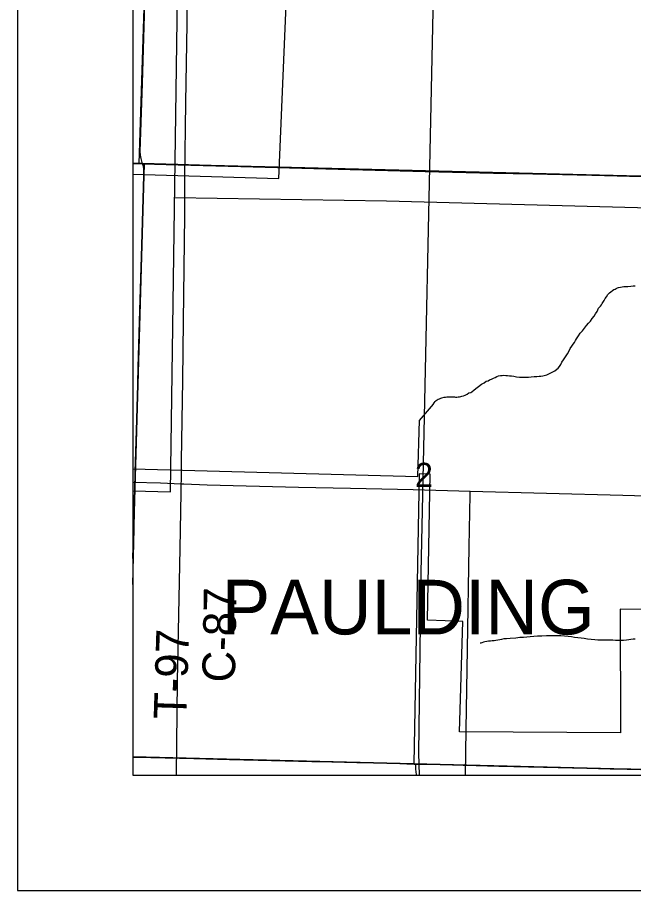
# Model space of a CAD drawing. Extents: x 2.4 to 73.1, y 4.5 to 25.6.
# Drawn here: x 41.859 to 42.393, y 18.005 to 18.763 of the extents above; entities that cross this region are included whole.
import ezdxf

# ---------------------------------------------------------------- set-up
doc = ezdxf.new("R2010")
doc.units = 0
for name, color, linetype in [('GM_X_Corporation_Text', 7, 'Continuous'), ('GM_X_County_Road', 7, 'Continuous'), ('GM_X_County_Road_Text', 7, 'Continuous'), ('GM_X_Interchange_Ramps', 7, 'Continuous'), ('GM_X_Minor_River', 7, 'Continuous'), ('GM_X_Rail_Line', 7, 'Continuous'), ('GM_X_Section', 7, 'Continuous'), ('GM_X_Section_Text', 7, 'Continuous'), ('GM_X_Township_Road', 7, 'Continuous'), ('GM_X_Township_Road_Text', 7, 'Continuous'), ('GM_X_US_Shield', 7, 'Continuous'), ('SH_Cut_Line', 7, 'Continuous'), ('SH_Data', 7, 'Continuous')]:
    doc.layers.add(name, color=color, linetype=linetype)

msp = doc.modelspace()

# ---------------------------------------------------------------- linework, layer by layer
at = {"layer": 'GM_X_County_Road'}
msp.add_line((42.20236, 18.11483), (42.20386, 18.11478), dxfattribs=at)
for points in [[(42.0006, 18.35791), (42.00063, 18.36091), (42.00081, 18.37801), (42.0018, 18.44792), (42.00247, 18.49919), (42.00356, 18.59086), (42.00373, 18.62349), (42.00461, 18.68875), (42.00561, 18.75711), (42.00632, 18.80527), (42.00664, 18.8348), (42.00692, 18.85033), (42.0071, 18.86121), (42.00748, 18.86899), (42.00791, 18.873)], [(42.45988, 18.24902), (42.38107, 18.24919), (42.38132, 18.14199), (42.24184, 18.14289), (42.2448, 18.23849), (42.21401, 18.23955), (42.21631, 18.36627), (42.20684, 18.36652), (42.20218, 18.11511), (42.24095, 18.11422), (42.245, 18.11419), (42.24627, 18.11413), (42.27585, 18.11334), (42.32722, 18.11201), (42.35213, 18.11149), (42.37237, 18.11108), (42.40817, 18.11035)], [(41.95853, 18.35937), (41.98256, 18.35871), (42.0006, 18.35791)], [(41.99646, 18.10511), (41.99729, 18.18697), (41.99956, 18.30188), (42.00051, 18.35005), (42.0006, 18.35791)], [(42.0006, 18.35791), (42.00273, 18.35783), (42.02293, 18.35706), (42.10217, 18.35521), (42.14723, 18.35422), (42.20162, 18.35302), (42.25107, 18.35168)], [(42.25107, 18.35168), (42.38339, 18.34807), (42.50407, 18.34466)], [(41.95853, 18.12084), (41.97411, 18.12058), (42.01138, 18.11962), (42.04245, 18.11889), (42.06729, 18.11822), (42.11389, 18.11709), (42.13098, 18.11671), (42.15272, 18.11608), (42.1838, 18.11549), (42.20236, 18.11483)], [(42.20461, 18.10511), (42.20454, 18.10588), (42.20405, 18.11048), (42.20386, 18.11478)], [(42.20386, 18.11478), (42.20708, 18.11475), (42.21196, 18.11464)], [(42.21196, 18.11464), (42.21229, 18.11464), (42.22652, 18.11432), (42.24511, 18.11391), (42.24554, 18.11389)], [(42.24554, 18.11389), (42.24639, 18.11386), (42.27597, 18.11306), (42.32733, 18.11173), (42.35225, 18.11121), (42.37248, 18.1108), (42.40829, 18.11007), (42.42231, 18.10978), (42.45188, 18.109), (42.45694, 18.10897)]]:
    msp.add_lwpolyline(points, dxfattribs=at)
at = {"layer": 'GM_X_Interchange_Ramps'}
for points in [[(41.95853, 21.67404), (41.95853, 18.63614), (41.96672, 18.63587), (41.99761, 18.63498), (42.06286, 18.63312), (42.14676, 18.63094), (42.21201, 18.62933), (42.27105, 18.6279), (42.30523, 18.62715), (42.3565, 18.62589), (42.40001, 18.62497), (42.46526, 18.62318), (42.5678, 18.62085), (42.59265, 18.61999), (42.62995, 18.61933), (42.68277, 18.61798), (42.71871, 18.61719), (42.72373, 18.61708), (42.75623, 18.61636), (42.81357, 18.61502), (42.88945, 18.61363), (42.92048, 18.61288), (42.95913, 18.61198)], [(42.95913, 18.61198), (42.92048, 18.61288), (42.88945, 18.61363), (42.81357, 18.61502), (42.75623, 18.61636), (42.72373, 18.61708), (42.71871, 18.61719), (42.68277, 18.61798), (42.62995, 18.61933), (42.59265, 18.61999), (42.5678, 18.62085), (42.46526, 18.62318), (42.40001, 18.62497), (42.3565, 18.62589), (42.30523, 18.62715), (42.27105, 18.6279), (42.21201, 18.62933), (42.14676, 18.63094), (42.06286, 18.63312), (41.99761, 18.63498), (41.96672, 18.63587), (41.95853, 18.63614), (41.95853, 18.10511), (42.9588, 18.10511)]]:
    msp.add_lwpolyline(points, dxfattribs=at)
at = {"layer": 'GM_X_Minor_River'}
msp.add_line((41.95853, 18.35186), (41.99128, 18.35089), dxfattribs=at)
for points in [[(41.95853, 18.62669), (42.08514, 18.623), (42.09362, 18.82185), (42.21309, 18.81708), (42.22088, 19.1274), (42.72627, 19.11372), (42.72786, 19.16686)], [(41.99128, 18.35089), (41.99853, 18.86279), (42.18451, 18.85987)], [(42.1785, 18.60341), (42.75512, 18.58821), (42.75677, 18.6366)], [(41.9949, 18.60645), (42.1785, 18.60341)], [(42.36913, 18.52032), (42.37051, 18.52219), (42.37187, 18.52368), (42.37303, 18.5246), (42.37439, 18.52571), (42.37555, 18.52663), (42.3767, 18.52699), (42.37766, 18.52735), (42.37881, 18.52789), (42.37977, 18.52825), (42.3813, 18.5286), (42.38282, 18.52894), (42.38435, 18.52929), (42.38606, 18.52925), (42.38777, 18.52921), (42.39044, 18.52934), (42.39235, 18.52968), (42.39425, 18.52982)], [(42.20722, 18.41286), (42.21913, 18.42702), (42.21933, 18.4274), (42.21973, 18.42834), (42.2207, 18.42927), (42.22168, 18.43019), (42.22322, 18.4313), (42.22437, 18.43184), (42.22552, 18.4322), (42.22648, 18.43256), (42.22839, 18.43308), (42.22954, 18.43325), (42.23087, 18.43341), (42.2324, 18.43356), (42.23373, 18.43353), (42.23468, 18.43351), (42.23582, 18.43349), (42.23734, 18.43345), (42.23828, 18.43324), (42.23942, 18.43321), (42.24076, 18.43337), (42.24171, 18.43354), (42.24286, 18.43371), (42.24381, 18.43388), (42.24515, 18.43422), (42.24668, 18.43476), (42.24841, 18.43567), (42.24996, 18.43678), (42.25149, 18.43731), (42.25264, 18.43786), (42.25458, 18.43952), (42.26096, 18.44431), (42.26308, 18.4456), (42.26482, 18.44689), (42.26655, 18.44742), (42.26789, 18.44815), (42.26943, 18.44887), (42.27116, 18.44959), (42.27269, 18.45013), (42.27423, 18.45105), (42.27558, 18.45158), (42.27729, 18.45193), (42.27882, 18.45208), (42.28034, 18.45224), (42.28205, 18.45201), (42.28338, 18.45198), (42.28508, 18.45175), (42.28698, 18.45171), (42.28888, 18.45128), (42.29134, 18.45085), (42.2938, 18.4506), (42.29627, 18.45055), (42.29912, 18.45048), (42.3016, 18.45062), (42.30407, 18.45075), (42.30655, 18.45108), (42.30884, 18.45122), (42.31074, 18.45136), (42.31245, 18.45151), (42.31398, 18.45167), (42.31532, 18.45202), (42.31647, 18.45237), (42.31761, 18.45254), (42.31915, 18.45326), (42.3203, 18.454), (42.32204, 18.45491), (42.32338, 18.45545), (42.32434, 18.45599), (42.32609, 18.45747), (42.32725, 18.4584), (42.32861, 18.45989), (42.3296, 18.46138), (42.3306, 18.46364), (42.33197, 18.46551), (42.33532, 18.47075), (42.33651, 18.47281), (42.3379, 18.47544), (42.33908, 18.47751), (42.34026, 18.47919), (42.34144, 18.48068), (42.34242, 18.48218), (42.34321, 18.48368), (42.34499, 18.48649), (42.34656, 18.48873), (42.34832, 18.49078), (42.35008, 18.49302), (42.35203, 18.49526), (42.3536, 18.49731), (42.35535, 18.49917), (42.35692, 18.50141), (42.35849, 18.50347), (42.35986, 18.50534), (42.36124, 18.5074), (42.36244, 18.51022), (42.36419, 18.51208), (42.36498, 18.5132), (42.36558, 18.51433), (42.36617, 18.51526), (42.36716, 18.51714), (42.36814, 18.51863), (42.36913, 18.52032)], [(41.95853, 18.37097), (42.20556, 18.36446), (42.20722, 18.41286)], [(42.39409, 18.22309), (42.39238, 18.22313), (42.39048, 18.22299), (42.38876, 18.22264), (42.38666, 18.22231), (42.384, 18.22218), (42.3819, 18.22204), (42.37962, 18.2219), (42.37715, 18.22196), (42.37487, 18.2222), (42.37278, 18.22224), (42.3705, 18.2223), (42.36841, 18.22234), (42.36613, 18.2222), (42.36404, 18.22225), (42.36176, 18.2223), (42.35929, 18.22255), (42.35284, 18.22326), (42.35, 18.2237), (42.34735, 18.22395), (42.3445, 18.22421), (42.34166, 18.22465), (42.33882, 18.22509), (42.33598, 18.22554), (42.33294, 18.2258), (42.32972, 18.22606), (42.32496, 18.22617), (42.32116, 18.22606), (42.31717, 18.22615), (42.31317, 18.22586), (42.30956, 18.22575), (42.30613, 18.22545), (42.30308, 18.22514), (42.30023, 18.22501), (42.29718, 18.2247), (42.29413, 18.22458), (42.29051, 18.22409), (42.28575, 18.22382), (42.2827, 18.22351), (42.28023, 18.22337), (42.27832, 18.22303), (42.27679, 18.22269), (42.27507, 18.22235), (42.27335, 18.22201), (42.27183, 18.22185), (42.27012, 18.2217), (42.26859, 18.22154), (42.26707, 18.22139), (42.26554, 18.22123), (42.26382, 18.22089), (42.26249, 18.22054), (42.26114, 18.22), (42.26019, 18.21983), (42.25962, 18.21984)]]:
    msp.add_lwpolyline(points, dxfattribs=at)
at = {"layer": 'GM_X_Rail_Line'}
msp.add_lwpolyline([(42.20717, 18.10511), (42.20658, 18.12415), (42.2085, 18.28079), (42.21932, 18.78184), (42.23167, 19.27968), (42.24123, 19.4915)], dxfattribs=at)
at = {"layer": 'GM_X_Section'}
msp.add_lwpolyline([(41.98013, 19.13934), (42.48207, 19.12787), (42.46769, 18.62316), (41.96825, 18.63571), (41.96408, 18.63581)], close=True, dxfattribs=at)
at = {"layer": 'GM_X_Township_Road'}
for p, q in [((41.95853, 18.63587), (41.96683, 18.63559)), ((42.20236, 18.11483), (42.20386, 18.11478))]:
    msp.add_line(p, q, dxfattribs=at)
for points in [[(41.96683, 18.63559), (41.96567, 18.64008), (41.96515, 18.64313), (41.96505, 18.64623), (41.96688, 18.70527), (41.96876, 18.7643), (41.97091, 18.84352), (41.97281, 18.90721), (41.97697, 19.01747), (41.97939, 19.08425), (41.98081, 19.12619), (41.98121, 19.13706), (41.98131, 19.1399)], [(41.95853, 18.27069), (41.95972, 18.31902), (41.96065, 18.36874), (41.96111, 18.38582), (41.96252, 18.43242), (41.96325, 18.45883), (41.96472, 18.50854), (41.96557, 18.5365), (41.96671, 18.57378), (41.96847, 18.62816), (41.96838, 18.62984), (41.9681, 18.63122), (41.96771, 18.63314), (41.96683, 18.63559)], [(41.96683, 18.63559), (41.99773, 18.6347), (42.06298, 18.63285), (42.14688, 18.63067), (42.21213, 18.62906), (42.27117, 18.62763), (42.30535, 18.62688), (42.35662, 18.62561), (42.40013, 18.62469), (42.46538, 18.6229), (42.56792, 18.62058), (42.59277, 18.61972), (42.63007, 18.61905), (42.68289, 18.6177), (42.71883, 18.61692)], [(41.95853, 18.35937), (41.98256, 18.35871), (42.0006, 18.35791)], [(42.0006, 18.35791), (42.00273, 18.35783), (42.02293, 18.35706), (42.10217, 18.35521), (42.14723, 18.35422), (42.20162, 18.35302), (42.25107, 18.35168)], [(42.24709, 18.10511), (42.24765, 18.14475), (42.24864, 18.21471), (42.25021, 18.30332), (42.25102, 18.34841), (42.25107, 18.35168)], [(42.25107, 18.35168), (42.38339, 18.34807), (42.50407, 18.34466)], [(41.95853, 18.12084), (41.97411, 18.12058), (42.01138, 18.11962), (42.04245, 18.11889), (42.06729, 18.11822), (42.11389, 18.11709), (42.13098, 18.11671), (42.15272, 18.11608), (42.1838, 18.11549), (42.20236, 18.11483)], [(42.20386, 18.11478), (42.20708, 18.11475), (42.21196, 18.11464)], [(42.21196, 18.11464), (42.21229, 18.11464), (42.22652, 18.11432), (42.24511, 18.11391), (42.24554, 18.11389)], [(42.24554, 18.11389), (42.24639, 18.11386), (42.27597, 18.11306), (42.32733, 18.11173), (42.35225, 18.11121), (42.37248, 18.1108), (42.40829, 18.11007), (42.42231, 18.10978), (42.45188, 18.109), (42.45694, 18.10897)]]:
    msp.add_lwpolyline(points, dxfattribs=at)
at = {"layer": 'GM_X_US_Shield'}
for points in [[(41.95853, 19.13982), (41.95853, 18.63596), (41.96408, 18.63581), (41.98013, 19.13934)], [(41.95853, 18.63596), (41.95853, 18.29332), (41.96825, 18.63571), (41.96408, 18.63581)], [(41.95853, 18.29332), (41.95853, 18.12103), (42.45688, 18.10871), (42.46769, 18.62316), (41.96825, 18.63571)], [(41.95853, 18.12103), (41.95853, 18.10511), (42.45682, 18.10511), (42.45688, 18.10871)]]:
    msp.add_lwpolyline(points, close=True, dxfattribs=at)
at = {"layer": 'SH_Cut_Line'}
msp.add_lwpolyline([(41.95853, 21.67404), (41.95853, 18.10511), (48.75853, 18.10511), (48.75853, 20.021)], dxfattribs=at)
at = {"layer": 'SH_Data'}
for p, q in [((41.85853, 25.00511), (41.85853, 18.00511)), ((41.95853, 24.90511), (41.95853, 18.10511)), ((41.95853, 18.10511), (48.75853, 18.10511)), ((41.95853, 18.10511), (41.95853, 18.10511)), ((41.85853, 18.00511), (48.85853, 18.00511))]:
    msp.add_line(p, q, dxfattribs=at)

# ---------------------------------------------------------------- texts
at = {"layer": 'GM_X_Corporation_Text'}
msp.add_text('PAULDING', height=0.047348, rotation=0.00001, dxfattribs=at).set_placement((42.03545, 18.22733))
at = {"layer": 'GM_X_County_Road_Text'}
msp.add_text('C-87', height=0.028409, rotation=88.97075, dxfattribs=at).set_placement((42.04709, 18.18545))
at = {"layer": 'GM_X_Section_Text'}
msp.add_text('2', height=0.02093, rotation=0.00001, dxfattribs=at).set_placement((42.20318, 18.35528))
at = {"layer": 'GM_X_Township_Road_Text'}
msp.add_text('T-97', height=0.028409, rotation=88.23186, dxfattribs=at).set_placement((42.00497, 18.15342))

doc.saveas('drawing.dxf')
